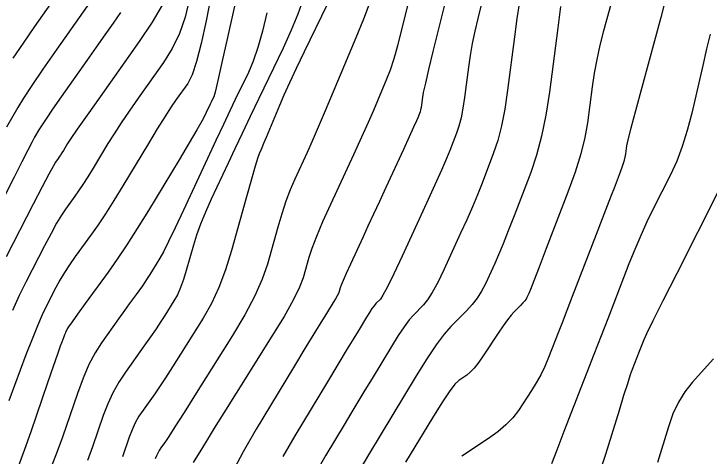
# Model space of a CAD drawing. Extents: x 2082232 to 2083549, y 592624 to 593832.
# Drawn here: x 2083104.06 to 2083139.94, y 593781.04 to 593803.85 of the extents above; entities that cross this region are included whole.
import ezdxf

# ---------------------------------------------------------------- set-up
doc = ezdxf.new("R2010")
doc.units = 0
doc.layers.add('DT_X_Contour_Major', color=7, linetype='Continuous')
doc.layers.add('DT_X_Contour_Minor', color=7, linetype='Continuous')

msp = doc.modelspace()

# ---------------------------------------------------------------- linework, layer by layer
at = {"layer": 'DT_X_Contour_Major'}
for points in [[(2083137.8, 593805.038), (2083137.449, 593803.675), (2083136.465, 593800.063), (2083136.14, 593798.858), (2083135.902, 593797.953), (2083135.751, 593797.348), (2083135.687, 593797.044), (2083135.633, 593796.63), (2083135.601, 593796.456), (2083135.543, 593796.241), (2083135.461, 593795.988), (2083135.353, 593795.695), (2083135.034, 593794.862), (2083134.886, 593794.478), (2083134.683, 593793.951), (2083134.424, 593793.281), (2083134.11, 593792.469), (2083132.876, 593789.279), (2083132.593, 593788.549), (2083132.35, 593787.921), (2083132.147, 593787.396), (2083131.657, 593786.131), (2083131.464, 593785.669), (2083131.253, 593785.229), (2083131.025, 593784.811), (2083130.778, 593784.417), (2083130.097, 593783.396), (2083129.809, 593783.018), (2083129.456, 593782.651), (2083129.037, 593782.294), (2083128.553, 593781.948), (2083127.175, 593781.039)], [(2083126.367, 593804.688), (2083125.689, 593801.917), (2083125.465, 593800.99), (2083125.299, 593800.286), (2083125.192, 593799.806), (2083125.144, 593799.55), (2083125.093, 593799.166), (2083125.073, 593799.03), (2083125.05, 593798.909), (2083125.023, 593798.804), (2083124.993, 593798.714), (2083124.91, 593798.497), (2083124.84, 593798.333), (2083124.692, 593798.005), (2083124.467, 593797.513), (2083124.164, 593796.857), (2083123.253, 593794.889), (2083122.923, 593794.177), (2083122.618, 593793.517), (2083122.337, 593792.908), (2083122.08, 593792.352), (2083121.428, 593790.938), (2083121.212, 593790.465), (2083121.051, 593790.105), (2083120.946, 593789.859), (2083120.897, 593789.728), (2083120.841, 593789.528), (2083120.807, 593789.436), (2083120.744, 593789.311), (2083120.654, 593789.152), (2083120.537, 593788.959), (2083120.187, 593788.401), (2083119.982, 593788.07), (2083119.63, 593787.493), (2083119.131, 593786.671), (2083118.485, 593785.604), (2083116.566, 593782.433), (2083115.888, 593781.26), (2083115.295, 593780.121)], [(2083109.571, 593803.925), (2083109.182, 593803.375), (2083108.763, 593802.78), (2083108.312, 593802.14), (2083107.831, 593801.456), (2083106.506, 593799.57), (2083106.061, 593798.934), (2083105.72, 593798.438), (2083105.483, 593798.084), (2083105.35, 593797.87), (2083105.133, 593797.488), (2083105.006, 593797.252), (2083104.786, 593796.83), (2083104.474, 593796.223), (2083104.07, 593795.43), (2083102.869, 593793.069)], [(2083117.117, 593803.912), (2083116.889, 593802.956), (2083116.655, 593802.123), (2083116.413, 593801.414), (2083116.164, 593800.829), (2083115.49, 593799.435), (2083115.211, 593798.853), (2083114.878, 593798.151), (2083114.492, 593797.329), (2083114.053, 593796.388), (2083112.809, 593793.721), (2083112.384, 593792.816), (2083112.04, 593792.103), (2083111.777, 593791.583), (2083111.595, 593791.254), (2083111.219, 593790.632), (2083111.08, 593790.408), (2083110.946, 593790.199), (2083110.817, 593790.007), (2083110.693, 593789.831), (2083110.368, 593789.383), (2083110.22, 593789.178), (2083110.019, 593788.899), (2083109.767, 593788.545), (2083109.461, 593788.117), (2083108.578, 593786.875), (2083108.251, 593786.363), (2083107.936, 593785.757), (2083107.631, 593785.057), (2083107.336, 593784.263), (2083106.564, 593782.021), (2083106.246, 593781.139), (2083105.871, 593780.172)]]:
    msp.add_lwpolyline(points, dxfattribs=at)
at = {"layer": 'DT_X_Contour_Minor'}
for points in [[(2083114.651, 593806.953), (2083113.98, 593803.493), (2083113.732, 593802.318), (2083113.492, 593801.389), (2083113.258, 593800.706), (2083113.032, 593800.268), (2083112.438, 593799.429), (2083112.181, 593799.052), (2083111.856, 593798.549), (2083111.463, 593797.92), (2083111.003, 593797.166), (2083109.683, 593794.987), (2083109.211, 593794.218), (2083108.784, 593793.545), (2083108.403, 593792.969), (2083108.067, 593792.489), (2083107.231, 593791.339), (2083106.933, 593790.915), (2083106.667, 593790.508), (2083106.431, 593790.116), (2083106.226, 593789.741), (2083105.722, 593788.761), (2083105.516, 593788.329), (2083105.274, 593787.768), (2083104.997, 593787.077), (2083104.685, 593786.257), (2083103.806, 593783.897)], [(2083115.939, 593806.502), (2083115.085, 593802.628), (2083114.801, 593801.348), (2083114.587, 593800.412), (2083114.445, 593799.821), (2083114.374, 593799.575), (2083114.279, 593799.378), (2083114.239, 593799.296), (2083114.192, 593799.197), (2083114.138, 593799.081), (2083114.076, 593798.948), (2083113.901, 593798.572), (2083113.769, 593798.326), (2083113.505, 593797.87), (2083113.11, 593797.205), (2083112.583, 593796.33), (2083111.001, 593793.718), (2083110.427, 593792.785), (2083109.89, 593791.943), (2083109.39, 593791.194), (2083108.927, 593790.536), (2083107.742, 593788.905), (2083107.351, 593788.365), (2083107.065, 593787.967), (2083106.885, 593787.711), (2083106.81, 593787.597), (2083106.752, 593787.484), (2083106.728, 593787.434), (2083106.7, 593787.369), (2083106.668, 593787.289), (2083106.632, 593787.194), (2083106.53, 593786.92), (2083106.456, 593786.712), (2083106.309, 593786.293), (2083106.091, 593785.662), (2083105.801, 593784.819), (2083104.93, 593782.291), (2083104.607, 593781.376), (2083104.291, 593780.529)], [(2083106.782, 593805.56), (2083105.122, 593803.198), (2083104.534, 593802.346), (2083104.014, 593801.561)], [(2083124.591, 593805.177), (2083124.054, 593802.979), (2083123.856, 593802.204), (2083123.664, 593801.531), (2083123.478, 593800.958), (2083123.299, 593800.487), (2083122.83, 593799.363), (2083122.62, 593798.873), (2083122.343, 593798.248), (2083121.999, 593797.486), (2083121.587, 593796.588), (2083120.399, 593794.012), (2083119.995, 593793.117), (2083119.675, 593792.365), (2083119.439, 593791.755), (2083119.287, 593791.288), (2083118.992, 593790.232), (2083118.808, 593789.747), (2083118.479, 593789.085), (2083118.003, 593788.245), (2083117.382, 593787.228), (2083115.531, 593784.278), (2083114.901, 593783.274), (2083114.401, 593782.473), (2083114.03, 593781.876), (2083113.789, 593781.482), (2083113.318, 593780.704)], [(2083128.431, 593805.381), (2083127.999, 593803.614), (2083127.848, 593802.961), (2083127.718, 593802.326), (2083127.609, 593801.71), (2083127.521, 593801.112), (2083127.317, 593799.543), (2083127.234, 593798.986), (2083127.138, 593798.494), (2083127.029, 593798.065), (2083126.908, 593797.699), (2083126.567, 593796.81), (2083126.396, 593796.39), (2083126.138, 593795.797), (2083125.793, 593795.031), (2083125.362, 593794.092), (2083124.095, 593791.356), (2083123.669, 593790.448), (2083123.341, 593789.775), (2083123.11, 593789.337), (2083122.976, 593789.135), (2083122.75, 593788.908), (2083122.656, 593788.8), (2083122.543, 593788.647), (2083122.41, 593788.448), (2083122.258, 593788.203), (2083121.828, 593787.491), (2083121.608, 593787.126), (2083121.269, 593786.567), (2083120.24, 593784.866), (2083118.553, 593782.078), (2083117.945, 593781.011)], [(2083108.372, 593805.024), (2083106.271, 593802.034), (2083105.555, 593801.005), (2083104.981, 593800.162), (2083104.551, 593799.504), (2083104.264, 593799.031), (2083103.688, 593798.016)], [(2083135.045, 593804.981), (2083134.5, 593802.981), (2083134.31, 593802.237), (2083134.148, 593801.507), (2083134.015, 593800.79), (2083133.91, 593800.086), (2083133.667, 593798.226), (2083133.536, 593797.48), (2083133.322, 593796.636), (2083133.027, 593795.694), (2083132.651, 593794.654), (2083131.538, 593791.751), (2083131.169, 593790.789), (2083130.895, 593790.081), (2083130.717, 593789.626), (2083130.634, 593789.424), (2083130.542, 593789.225), (2083130.495, 593789.143), (2083130.425, 593789.048), (2083130.332, 593788.939), (2083130.215, 593788.816), (2083129.871, 593788.471), (2083129.723, 593788.305), (2083129.538, 593788.068), (2083129.315, 593787.758), (2083129.055, 593787.376), (2083128.312, 593786.262), (2083128.049, 593785.883), (2083127.815, 593785.583), (2083127.613, 593785.362), (2083127.441, 593785.219), (2083127.022, 593784.942), (2083126.819, 593784.744), (2083126.525, 593784.358), (2083126.14, 593783.782), (2083125.663, 593783.018), (2083124.27, 593780.728)], [(2083113.114, 593804.573), (2083112.896, 593803.679), (2083112.601, 593802.843), (2083112.228, 593802.065), (2083111.777, 593801.345), (2083110.473, 593799.502), (2083110.008, 593798.837), (2083109.594, 593798.227), (2083109.231, 593797.67), (2083108.917, 593797.167), (2083108.149, 593795.897), (2083107.874, 593795.449), (2083107.625, 593795.058), (2083107.403, 593794.722), (2083107.207, 593794.442), (2083106.72, 593793.772), (2083106.516, 593793.466), (2083106.268, 593793.049), (2083105.977, 593792.522), (2083105.643, 593791.885), (2083104.693, 593790.039), (2083104.34, 593789.321), (2083103.992, 593788.551)], [(2083118.978, 593804.564), (2083118.722, 593803.834), (2083118.38, 593803.007), (2083117.953, 593802.084), (2083116.701, 593799.492), (2083116.25, 593798.555), (2083115.835, 593797.686), (2083115.456, 593796.886), (2083115.113, 593796.155), (2083114.248, 593794.298), (2083113.947, 593793.627), (2083113.692, 593793.007), (2083113.485, 593792.438), (2083113.324, 593791.921), (2083112.957, 593790.61), (2083112.815, 593790.144), (2083112.662, 593789.73), (2083112.498, 593789.366), (2083112.324, 593789.055), (2083111.845, 593788.292), (2083111.643, 593787.979), (2083111.397, 593787.612), (2083111.106, 593787.19), (2083110.77, 593786.714), (2083109.814, 593785.372), (2083109.475, 593784.855), (2083109.172, 593784.311), (2083108.906, 593783.74), (2083108.676, 593783.142), (2083108.115, 593781.51), (2083107.86, 593780.815)], [(2083111.71, 593804.297), (2083111.198, 593803.424), (2083110.523, 593802.421), (2083108.508, 593799.574), (2083107.836, 593798.623), (2083107.333, 593797.905), (2083106.998, 593797.42), (2083106.832, 593797.168), (2083106.614, 593796.808), (2083106.536, 593796.681), (2083106.466, 593796.57), (2083106.403, 593796.475), (2083106.347, 593796.396), (2083106.209, 593796.205), (2083106.098, 593796.016), (2083105.87, 593795.59), (2083105.523, 593794.928), (2083105.059, 593794.029), (2083103.664, 593791.317)], [(2083120.229, 593804.345), (2083119.047, 593801.898), (2083118.635, 593801.037), (2083118.285, 593800.289), (2083117.998, 593799.655), (2083117.773, 593799.135), (2083117.257, 593797.897), (2083117.083, 593797.482), (2083116.949, 593797.165), (2083116.856, 593796.946), (2083116.802, 593796.824), (2083116.713, 593796.631), (2083116.647, 593796.438), (2083116.518, 593796.003), (2083116.324, 593795.327), (2083116.066, 593794.41), (2083115.292, 593791.641), (2083114.983, 593790.645), (2083114.637, 593789.733), (2083114.253, 593788.905), (2083113.831, 593788.161), (2083112.657, 593786.291), (2083112.244, 593785.637), (2083111.884, 593785.081), (2083111.579, 593784.621), (2083111.328, 593784.257), (2083110.73, 593783.417), (2083110.517, 593783.093), (2083110.327, 593782.753), (2083110.16, 593782.395), (2083110.017, 593782.02), (2083109.665, 593780.999)], [(2083122.405, 593804.354), (2083122.102, 593803.578), (2083121.71, 593802.623), (2083120.546, 593799.835), (2083120.134, 593798.856), (2083119.772, 593798.008), (2083119.459, 593797.291), (2083119.194, 593796.706), (2083118.556, 593795.322), (2083118.321, 593794.778), (2083118.097, 593794.184), (2083117.882, 593793.541), (2083117.676, 593792.849), (2083117.142, 593790.937), (2083116.879, 593790.169), (2083116.491, 593789.302), (2083115.977, 593788.335), (2083115.339, 593787.268), (2083113.469, 593784.289), (2083112.844, 593783.295), (2083112.372, 593782.549), (2083112.053, 593782.051), (2083111.886, 593781.8), (2083111.645, 593781.462), (2083111.559, 593781.331), (2083111.483, 593781.194), (2083111.415, 593781.05), (2083111.358, 593780.899)], [(2083130.136, 593804.366), (2083130.026, 593803.613), (2083129.899, 593802.674), (2083129.54, 593799.92), (2083129.394, 593798.943), (2083129.226, 593798.078), (2083129.035, 593797.325), (2083128.822, 593796.684), (2083128.224, 593795.124), (2083127.987, 593794.523), (2083127.723, 593793.892), (2083127.434, 593793.229), (2083127.119, 593792.536), (2083126.244, 593790.646), (2083125.933, 593790.001), (2083125.654, 593789.485), (2083125.409, 593789.096), (2083125.198, 593788.836), (2083124.678, 593788.314), (2083124.46, 593788.066), (2083124.199, 593787.712), (2083123.893, 593787.254), (2083123.543, 593786.691), (2083122.552, 593785.049), (2083122.182, 593784.437), (2083121.817, 593783.833), (2083121.456, 593783.237), (2083121.1, 593782.648), (2083120.157, 593781.09), (2083119.817, 593780.493)], [(2083132.279, 593804.231), (2083132.133, 593803.129), (2083131.701, 593799.823), (2083131.52, 593798.633), (2083131.298, 593797.545), (2083131.037, 593796.557), (2083130.736, 593795.669), (2083129.881, 593793.438), (2083129.578, 593792.656), (2083129.309, 593791.986), (2083129.075, 593791.428), (2083128.877, 593790.98), (2083128.393, 593789.935), (2083128.196, 593789.554), (2083127.968, 593789.194), (2083127.709, 593788.856), (2083127.419, 593788.538), (2083126.605, 593787.72), (2083126.264, 593787.331), (2083125.855, 593786.778), (2083125.376, 593786.06), (2083124.829, 593785.178), (2083122.364, 593781.098), (2083121.961, 593780.431)], [(2083139.995, 593802.815), (2083139.812, 593802.055), (2083139.61, 593801.187), (2083139.045, 593798.726), (2083138.818, 593797.836), (2083138.56, 593797.011), (2083138.271, 593796.251), (2083137.952, 593795.557), (2083137.059, 593793.792), (2083136.729, 593793.118), (2083136.41, 593792.42), (2083136.101, 593791.698), (2083135.802, 593790.952), (2083135.019, 593788.929), (2083134.709, 593788.128), (2083134.367, 593787.243), (2083133.991, 593786.275), (2083132.452, 593782.302), (2083132.077, 593781.339), (2083131.802, 593780.639)], [(2083140.411, 593794.693), (2083138.268, 593790.458), (2083137.559, 593789.053), (2083137.039, 593788.015), (2083136.708, 593787.344), (2083136.567, 593787.04), (2083136.333, 593786.435), (2083135.975, 593785.512), (2083135.872, 593785.224), (2083135.724, 593784.774), (2083135.531, 593784.164), (2083135.293, 593783.391), (2083134.598, 593781.117), (2083134.328, 593780.299)], [(2083140.163, 593786.058), (2083139.076, 593784.844), (2083138.693, 593784.359), (2083138.359, 593783.815), (2083138.074, 593783.212), (2083137.838, 593782.549), (2083137.273, 593780.703)]]:
    msp.add_lwpolyline(points, dxfattribs=at)

doc.saveas('drawing.dxf')
